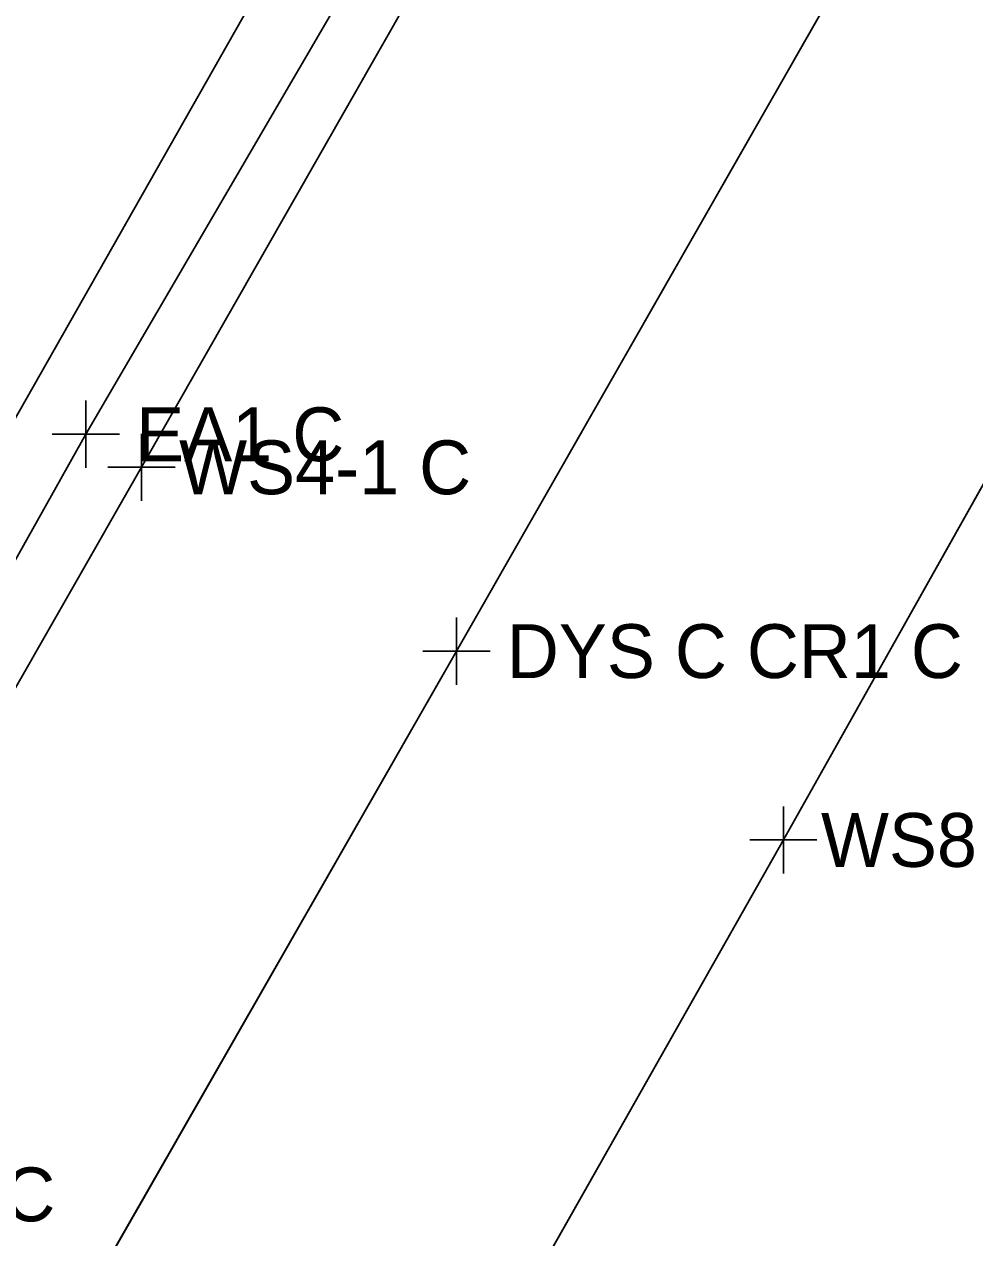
# Model space of a CAD drawing. Extents: x 1363693 to 1365209, y 422201 to 424153.
# Drawn here: x 1364112.45 to 1364140.7, y 422799.79 to 422835.87 of the extents above; entities that cross this region are included whole.
import ezdxf

# ---------------------------------------------------------------- set-up
doc = ezdxf.new("R2010")
doc.units = 0
for name, color, linetype in [('O-ALGN-BASELINE-WERK-CL-RW', 7, 'Continuous'), ('OWNERS', 7, 'Continuous'), ('PM_X_Channelizing_Line', 7, 'Continuous'), ('PM_X_CL_Double_Solid', 7, 'Continuous'), ('PM_X_Edge_Line', 7, 'Continuous'), ('SV_X_Original_Ground', 7, 'Continuous'), ('SV_X_Shot_Marker', 7, 'Continuous'), ('UT_X_Gas', 7, 'Continuous')]:
    doc.layers.add(name, color=color, linetype=linetype)

msp = doc.modelspace()

# ---------------------------------------------------------------- linework, layer by layer
at = {"layer": 'O-ALGN-BASELINE-WERK-CL-RW'}
for points in [[(1364112.961, 422795.674), (1364125.29, 422817.23), (1364137.711, 422838.984), (1364149.842, 422860.568), (1364162.178, 422882.564), (1364162.178, 422882.564), (1364174.207, 422904.529), (1364174.207, 422904.529), (1364181.519, 422918.743), (1364181.519, 422918.743), (1364185.177, 422926.315), (1364185.177, 422926.315), (1364194.648, 422946.825), (1364194.648, 422946.825), (1364195.429, 422948.569), (1364195.429, 422948.569), (1364199.632, 422958.68), (1364199.632, 422958.68), (1364204.422, 422971.255), (1364204.422, 422971.255), (1364205.193, 422973.458), (1364205.193, 422973.458), (1364212.224, 422994.557)], [(1364122.785, 422790.021), (1364135.008, 422811.616), (1364147.261, 422833.424), (1364159.557, 422855.412), (1364171.751, 422877.174), (1364171.751, 422877.174), (1364183.69, 422899.377), (1364183.69, 422899.377), (1364191.074, 422913.682), (1364191.074, 422913.682), (1364194.915, 422921.393), (1364194.915, 422921.393), (1364205.021, 422942.208), (1364205.021, 422942.208), (1364205.83, 422943.916), (1364205.83, 422943.916), (1364209.883, 422953.388), (1364209.883, 422953.388), (1364215.07, 422967.388), (1364215.07, 422967.388), (1364215.916, 422969.927), (1364215.916, 422969.927), (1364222.66, 422991.181)]]:
    msp.add_lwpolyline(points, dxfattribs=at)
at = {"layer": 'OWNERS'}
msp.add_lwpolyline([(1364089.632, 422780.271), (1364102.08, 422801.911), (1364114.271, 422823.678), (1364126.868, 422845.272), (1364138.192, 422867.568), (1364150.546, 422889.234), (1364150.546, 422889.234), (1364162.879, 422910.978), (1364162.879, 422910.978), (1364170.332, 422924.545), (1364170.332, 422924.545), (1364173.925, 422931.803), (1364173.925, 422931.803), (1364182.923, 422951.414), (1364182.923, 422951.414), (1364183.888, 422953.606), (1364183.888, 422953.606), (1364188.472, 422964.837), (1364188.472, 422964.837), (1364192.543, 422975.639), (1364192.543, 422975.639), (1364193.28, 422977.776), (1364193.28, 422977.776), (1364200.007, 422998.363)], dxfattribs=at)
at = {"layer": 'PM_X_Channelizing_Line'}
for p, q in [((1364115.929, 422822.695), (1364128.313, 422844.429)), ((1364125.29, 422817.23), (1364137.711, 422838.984)), ((1364135.008, 422811.616), (1364147.261, 422833.424)), ((1364135.008, 422811.616), (1364147.261, 422833.424)), ((1364103.568, 422801.079), (1364115.929, 422822.695)), ((1364112.961, 422795.674), (1364125.29, 422817.23)), ((1364122.785, 422790.021), (1364135.008, 422811.616)), ((1364122.785, 422790.021), (1364135.008, 422811.616))]:
    msp.add_line(p, q, dxfattribs=at)
at = {"layer": 'PM_X_CL_Double_Solid'}
for p, q in [((1364125.29, 422817.23), (1364137.711, 422838.984)), ((1364112.961, 422795.674), (1364125.29, 422817.23))]:
    msp.add_line(p, q, dxfattribs=at)
at = {"layer": 'PM_X_Edge_Line'}
for p, q in [((1364115.929, 422822.695), (1364128.313, 422844.429)), ((1364103.568, 422801.079), (1364115.929, 422822.695))]:
    msp.add_line(p, q, dxfattribs=at)
at = {"layer": 'SV_X_Original_Ground'}
for p, q in [((1364115.929, 422821.695), (1364115.929, 422823.695)), ((1364114.929, 422822.695), (1364116.929, 422822.695)), ((1364125.29, 422816.23), (1364125.29, 422818.23)), ((1364124.29, 422817.23), (1364126.29, 422817.23)), ((1364135.008, 422810.616), (1364135.008, 422812.616)), ((1364134.008, 422811.616), (1364136.008, 422811.616))]:
    msp.add_line(p, q, dxfattribs=at)
at = {"layer": 'SV_X_Shot_Marker'}
for p, q in [((1364114.271, 422822.678), (1364114.271, 422824.678)), ((1364113.271, 422823.678), (1364115.271, 422823.678))]:
    msp.add_line(p, q, dxfattribs=at)
at = {"layer": 'UT_X_Gas'}
msp.add_lwpolyline([(1364207.557, 423089.372), (1364211.518, 423072.856), (1364208.943, 423046.381), (1364201.649, 423012.485), (1364191.712, 422981.617), (1364181.14, 422953.292), (1364166.466, 422921.961), (1364127.708, 422851.525), (1364051.86, 422717.903)], dxfattribs=at)

# ---------------------------------------------------------------- texts
at = {"layer": 'SV_X_Original_Ground'}
for s, p in [('WS4-1 C', (1364117.048, 422821.895)), ('DYS C CR1 C', (1364126.79, 422816.43)), ('WS8 C CR2 C', (1364136.127, 422810.816)), ('WS4-1 C', (1364104.687, 422800.279))]:
    msp.add_text(s, height=1.6, dxfattribs=at).set_placement(p)
at = {"layer": 'SV_X_Shot_Marker'}
msp.add_text('EA1 C', height=1.6, dxfattribs=at).set_placement((1364115.771, 422822.878))

doc.saveas('drawing.dxf')
